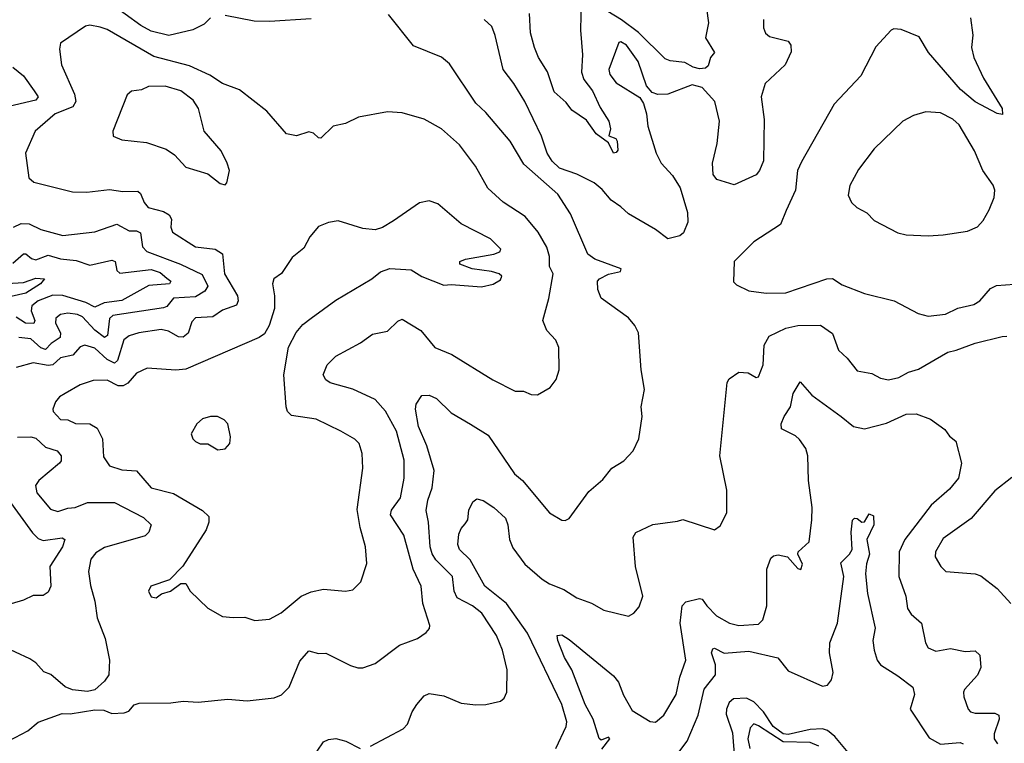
# Model space of a CAD drawing. Extents: x 1246230 to 1426786, y 660032 to 763141.
# Tile 545 of 566: x 1355590 to 1359594, y 755497 to 758438. Entities that reach past the tile are written whole.
import ezdxf

# ---------------------------------------------------------------- set-up
doc = ezdxf.new("R2010")
doc.units = 0

msp = doc.modelspace()

# ---------------------------------------------------------------- linework, layer by layer
at = {"layer": '0CON10XD'}
for points in [[(1357872.9, 758515), (1357870.6, 758395), (1357878.8, 758295), (1357874.7, 758225), (1357884.2, 758195), (1357919.3, 758149.3), (1357950.7, 758080.7), (1357985.5, 758025), (1357992.2, 757995), (1357986, 757966), (1358013.8, 757955), (1358019.6, 757945), (1358021.7, 757908.3), (1358015, 757898.1), (1358005, 757896), (1357985, 757938), (1357933.5, 757973.5), (1357895, 758030), (1357835, 758070), (1357811.7, 758101.7), (1357763.8, 758145), (1357736.2, 758226.2), (1357699.3, 758285), (1357684, 758325), (1357666.6, 758385), (1357663, 758463)], [(1356365, 758446.2), (1356339.8, 758420.2), (1356293.3, 758396.7), (1356195.8, 758374.2), (1356125, 758391.7), (1356082.2, 758415), (1355955, 758506.8)], [(1358383, 758483), (1358390.6, 758425), (1358379.2, 758365), (1358415.5, 758305), (1358399.4, 758285), (1358389.3, 758250.7), (1358378.9, 758241.1), (1358355, 758238.3), (1358329.3, 758245), (1358295, 758264.3), (1358235, 758271.3), (1358215, 758279.6), (1358105.9, 758385.9), (1358037.6, 758437.6), (1357950.5, 758490.5)], [(1356775, 758441.2), (1356605, 758431.2), (1356542.7, 758432.7), (1356425, 758455.8)], [(1357485.4, 755654.6), (1357545, 755668.6), (1357559.6, 755680.4), (1357571.1, 755705), (1357572.1, 755795), (1357553.5, 755875), (1357528.2, 755935), (1357468.8, 756025), (1357431.5, 756055), (1357368.3, 756088.3), (1357357.2, 756115), (1357350, 756175), (1357282, 756242), (1357266.6, 756266.6), (1357258.8, 756295), (1357252.8, 756395), (1357243, 756443), (1357249.7, 756485), (1357267.2, 756535), (1357274.7, 756605), (1357245.2, 756705.2), (1357211.6, 756785), (1357199.4, 756855), (1357202, 756875), (1357225, 756910), (1357255, 756912), (1357285, 756897.8), (1357345, 756840), (1357423.3, 756793.3), (1357495, 756749.4), (1357602.2, 756592.2), (1357634.7, 756564.7), (1357745, 756434), (1357795, 756404), (1357807.7, 756402.3), (1357825, 756410), (1357905, 756520.8), (1357961.4, 756568.6), (1357998, 756615), (1358046.2, 756645), (1358084, 756685), (1358107.5, 756735), (1358121.4, 756825), (1358117.5, 756865), (1358131.2, 756935), (1358116.7, 757015), (1358105.7, 757165.7), (1358092, 757195), (1358065.7, 757225.7), (1357955, 757306.7), (1357941.2, 757341.2), (1357940, 757375), (1357947.1, 757385), (1357985, 757404.1), (1358033.3, 757415), (1358036, 757426), (1357928.6, 757465), (1357900.6, 757485), (1357829.5, 757649.5), (1357778.3, 757728.3), (1357640.4, 757850.4), (1357584.8, 757944.8), (1357485, 758061.1), (1357445, 758099.2), (1357338.3, 758258.3), (1357305, 758285.8), (1357191.4, 758331.4), (1357089.7, 758459.7)], [(1358615, 758438.8), (1358614.2, 758405), (1358623.2, 758383.2), (1358639.7, 758369.7), (1358715, 758350.8), (1358725.7, 758335), (1358727, 758307), (1358702.2, 758255), (1358621.1, 758178.9), (1358605.5, 758125), (1358617.2, 758032.8), (1358614.4, 757865), (1358598.6, 757825), (1358585, 757807.5), (1358495, 757767.5), (1358425, 757788.8), (1358409.5, 757809.5), (1358406.9, 757855), (1358426.9, 757935), (1358436.2, 758025), (1358416.6, 758105), (1358365, 758162.9), (1358325, 758173.3), (1358225, 758135.4), (1358185, 758133.8), (1358161.5, 758141.5), (1358138.8, 758168.8), (1358105, 758267.8), (1358057.5, 758335), (1358035, 758347.8), (1358026.7, 758345), (1357985.6, 758235.6), (1357989.2, 758215), (1358015, 758182.1), (1358111.5, 758121.5), (1358127, 758097), (1358138.8, 758055), (1358144.7, 758005), (1358177.8, 757895), (1358198.6, 757855), (1358244.4, 757804.4), (1358276, 757755), (1358305.8, 757655), (1358307.5, 757615), (1358288.8, 757571.2), (1358275, 757560), (1358225, 757547.5), (1358175.5, 757585.5), (1358065, 757648.8), (1358035, 757678), (1357995, 757704.4), (1357958, 757748), (1357925.4, 757775), (1357855, 757810.5), (1357785.4, 757835), (1357755, 757863.1), (1357735.3, 757895), (1357712, 757965), (1357644.6, 758105), (1357599.1, 758179.1), (1357555.3, 758235.3), (1357523.6, 758373.6), (1357510.4, 758410.4), (1357478.3, 758438.3)], [(1359456.5, 758445), (1359465.4, 758375), (1359460.8, 758325), (1359469.5, 758285), (1359510, 758200), (1359585, 758077.5), (1359586.7, 758053.3), (1359565, 758056.2), (1359475, 758104.7), (1359415.4, 758155), (1359285.9, 758305), (1359248.3, 758368.3), (1359175, 758398), (1359145, 758401.2), (1359133.3, 758395), (1359072, 758328), (1359010.3, 758209.7), (1358902.5, 758095), (1358769.1, 757860.9), (1358753.6, 757825), (1358744.3, 757745.7), (1358707.1, 757662.9), (1358684.3, 757605), (1358575.3, 757534.7), (1358495.8, 757455), (1358492.9, 757372.9), (1358505, 757360), (1358555, 757336.2), (1358625, 757327.1), (1358705, 757328.1), (1358872, 757385), (1358895, 757386.7), (1358935, 757360.9), (1359025, 757324.5), (1359145.5, 757295.5), (1359243.2, 757243.2), (1359285, 757232.9), (1359355, 757240.5), (1359404.6, 757265.4), (1359469.5, 757280.5), (1359495, 757295.6), (1359538.5, 757345), (1359562.1, 757357.9), (1359635, 757363.2)], [(1355545, 755506.2), (1355623.2, 755546.8), (1355665, 755582), (1355762.7, 755617.3), (1355795, 755616), (1355895, 755632.5), (1355931.7, 755631.7), (1355965, 755617.5), (1356015, 755620), (1356033, 755627), (1356055, 755652.5), (1356075, 755660), (1356205, 755661.2), (1356255, 755668), (1356315, 755664.2), (1356435.6, 755675.6), (1356515, 755669.4), (1356625, 755681.4), (1356655, 755693.3), (1356685, 755724.3), (1356729.1, 755830.9), (1356765, 755872.9), (1356805, 755861.4), (1356835, 755862.5), (1356935, 755813.3), (1356965, 755803.1), (1356985, 755803.1), (1357035, 755820.6), (1357134, 755895), (1357207.2, 755922.8), (1357242.9, 755947.1), (1357257, 755963), (1357257.5, 755975), (1357229.1, 756065), (1357221.8, 756135), (1357189.6, 756205), (1357152.4, 756342.4), (1357097.2, 756425), (1357101.5, 756445), (1357138.9, 756495), (1357153.8, 756575), (1357153, 756647), (1357121.9, 756765), (1357077.2, 756847.2), (1357035, 756894.6), (1356945, 756936.8), (1356851.8, 756961.8), (1356834.1, 756974.1), (1356824.4, 756995), (1356840.8, 757035), (1356875, 757070), (1356975.9, 757124.1), (1357025, 757160), (1357085, 757172.5), (1357127.7, 757212.3), (1357145, 757220.9), (1357220.6, 757175), (1357278, 757105), (1357347.7, 757077.7), (1357514.5, 756974.5), (1357605, 756928.6), (1357638.3, 756928.3), (1357670, 756915), (1357695, 756913.3), (1357747.3, 756942.7), (1357772, 756975), (1357784.3, 757015), (1357782, 757105), (1357770, 757135), (1357732.9, 757175), (1357716.9, 757215), (1357742.1, 757305), (1357759.1, 757405), (1357744.3, 757435), (1357744.6, 757475), (1357733.2, 757513.2), (1357698.8, 757575), (1357645, 757637.5), (1357556.5, 757696.5), (1357493.1, 757753.1), (1357442.8, 757842.8), (1357378.9, 757928.9), (1357305, 757994.4), (1357235, 758033.1), (1357145, 758060), (1357085, 758064.2), (1356967.7, 758042.3), (1356915, 758015.8), (1356864.5, 758005.5), (1356815, 757957.1), (1356805, 757957.5), (1356785, 757977.1), (1356765, 757982.9), (1356715, 757965.8), (1356675, 757974), (1356595, 758066), (1356483.4, 758153.4), (1356415, 758178.1), (1356362.4, 758212.4), (1356280.4, 758250.4), (1356135, 758288.9), (1355945, 758398.2), (1355917.1, 758407.1), (1355875, 758416.2), (1355857.9, 758412.1), (1355755, 758343.3), (1355751.7, 758318.3), (1355759.1, 758255), (1355812.4, 758135), (1355817.6, 758105), (1355805.9, 758084.1), (1355734.4, 758055), (1355652.2, 757985), (1355613.8, 757895), (1355626.2, 757795), (1355647.1, 757777.1), (1355805, 757738.9), (1355863.2, 757736.8), (1355955, 757747.3), (1356009.1, 757739.1), (1356070.5, 757740.5), (1356081.6, 757731.6), (1356096, 757695), (1356112.5, 757675), (1356175, 757658.2), (1356198.2, 757645), (1356207, 757627), (1356204.6, 757594.6), (1356210.6, 757575), (1356305, 757514.7), (1356385, 757504.7), (1356415, 757486.9), (1356422.6, 757405), (1356475.4, 757315), (1356478.5, 757295), (1356471.8, 757278.2), (1356415, 757257.1), (1356375, 757230.6), (1356304.4, 757225.6), (1356290.3, 757209.7), (1356275, 757164.5), (1356255, 757147.2), (1356235, 757148.8), (1356195, 757171.8), (1356165, 757178.2), (1356074.8, 757165.2), (1356035, 757153.2), (1356013.7, 757136.3), (1355986.9, 757053.1), (1355975, 757042), (1355945, 757057.1), (1355895, 757103.3), (1355855, 757114.7), (1355835, 757108.5), (1355805.7, 757074.3), (1355755, 757063.8), (1355724.9, 757035.1), (1355705, 757032.3), (1355645, 757042.6), (1355575.4, 757024.6)], [(1355562.2, 758245), (1355605, 758210), (1355648.4, 758148.4), (1355665.4, 758125), (1355655, 758110.6), (1355545, 758085.2)], [(1356425, 757767.5), (1356432.5, 757775), (1356442.5, 757825), (1356434, 757855), (1356408.6, 757905), (1356340, 757985), (1356316.8, 758076.8), (1356295, 758110.9), (1356245, 758148.9), (1356181.7, 758168.3), (1356113.8, 758166.2), (1356085, 758152.9), (1356045, 758147.1), (1356027.1, 758132.9), (1355968, 757985), (1355970, 757965), (1356005, 757950), (1356105, 757938.5), (1356185, 757911.4), (1356219.3, 757889.3), (1356265, 757838.8), (1356355, 757811.2), (1356405, 757772.5), (1356425, 757767.5)], [(1359285, 757560), (1359345, 757564), (1359445, 757578), (1359485, 757596.2), (1359508.7, 757621.3), (1359532.5, 757665), (1359552.5, 757715), (1359556, 757745), (1359548.8, 757765), (1359506.9, 757825), (1359473.3, 757905), (1359410.9, 758010.9), (1359385, 758033.1), (1359335, 758060), (1359275, 758064.2), (1359225, 758049.2), (1359181.2, 758025), (1359065, 757912.5), (1359001.4, 757828.6), (1358965.6, 757764.4), (1358959.2, 757725), (1358972, 757695), (1358993.8, 757675), (1359035, 757652.5), (1359065, 757622), (1359161.2, 757571.2), (1359195, 757564), (1359285, 757560)], [(1356546.4, 755996.4), (1356605, 756001.2), (1356652.6, 756027.4), (1356735, 756094.5), (1356775, 756112.5), (1356825, 756123.1), (1356915, 756115.6), (1356945, 756120), (1356977.4, 756152.6), (1357001.9, 756228.1), (1356996.5, 756295), (1356975, 756373.3), (1356962.7, 756447.3), (1356985.5, 756615.5), (1356982.5, 756675), (1356970, 756715), (1356952.4, 756732.4), (1356895.9, 756765.9), (1356795, 756813.8), (1356695, 756829.3), (1356679.2, 756845), (1356674, 756864), (1356664.5, 756995), (1356683, 757107), (1356713.6, 757166.4), (1356741.1, 757198.9), (1356774.6, 757225.4), (1356875, 757297.5), (1357021.2, 757385), (1357056.4, 757413.6), (1357095, 757426.2), (1357181.2, 757421.2), (1357225, 757394.3), (1357315, 757358.6), (1357345, 757361.4), (1357468.3, 757351.7), (1357515, 757362.5), (1357545, 757381.2), (1357550.8, 757395), (1357540, 757405), (1357508.8, 757415), (1357430, 757425), (1357380, 757445), (1357380, 757455), (1357403.3, 757465), (1357518, 757485), (1357542.9, 757495), (1357547.1, 757505), (1357505, 757546.9), (1357385, 757608.6), (1357289.7, 757689.7), (1357255, 757702), (1357215, 757693.8), (1357109.3, 757620.7), (1357065, 757593.3), (1357035, 757583.8), (1356985, 757590), (1356885, 757620), (1356845, 757614), (1356805, 757597.5), (1356770, 757555), (1356745, 757510), (1356698.3, 757471.7), (1356655, 757406.7), (1356623.3, 757385), (1356618, 757365), (1356626.5, 757315), (1356626.3, 757263.6), (1356604.5, 757195), (1356585, 757161.4), (1356564, 757146), (1356265, 757017.8), (1356225, 757013.2), (1356108.3, 757021.7), (1356065, 757001.8), (1356028.8, 756961.2), (1356010.7, 756949.3), (1355990.2, 756950.2), (1355945, 756972.9), (1355888.9, 756971.1), (1355835, 756954.3), (1355775, 756919.2), (1355752, 756905), (1355735.8, 756885), (1355723.8, 756855), (1355726.2, 756845), (1355755, 756813.3), (1355785, 756812.2), (1355816.9, 756796.9), (1355875, 756795.9), (1355905, 756777.7), (1355926.9, 756735), (1355930.7, 756660.7), (1355954.4, 756624.4), (1356005, 756608.9), (1356065, 756604.4), (1356124.2, 756535), (1356215, 756511.8), (1356332.9, 756442.9), (1356358.7, 756418.7), (1356359.1, 756395), (1356347.7, 756365), (1356253.5, 756216.5), (1356198.3, 756161.7), (1356122.5, 756135), (1356113.3, 756115), (1356125, 756092.5), (1356145, 756087.5), (1356166.4, 756103.6), (1356202.5, 756115), (1356245, 756146.7), (1356265, 756146.7), (1356283.3, 756115), (1356355, 756045.7), (1356415, 756011.9), (1356457.7, 756007.7), (1356505, 756010), (1356546.4, 755996.4)], [(1355565, 757595.4), (1355595, 757610), (1355628.5, 757608.5), (1355675, 757584.7), (1355765, 757561.2), (1355895, 757575.9), (1355985, 757606.7), (1356035, 757580), (1356065, 757579.7), (1356081.2, 757571.2), (1356089.6, 757515), (1356106.2, 757496.2), (1356243.7, 757443.7), (1356332.2, 757402.2), (1356355.3, 757355), (1356342.2, 757335), (1356305, 757311.1), (1356215, 757305.6), (1356187.5, 757272.5), (1356175, 757266.9), (1355967.8, 757235), (1355955, 757223.1), (1355946.3, 757155), (1355935, 757145.8), (1355895, 757176.5), (1355845, 757230.7), (1355825, 757239.8), (1355785, 757245.2), (1355755, 757239.6), (1355737.3, 757225), (1355734.7, 757205), (1355755.5, 757165.5), (1355754.4, 757145.6), (1355718, 757122), (1355695, 757097.6), (1355675, 757104), (1355635, 757141), (1355585.7, 757145.7)], [(1355562.1, 757447.9), (1355605, 757486.2), (1355615, 757486.4), (1355637.7, 757467.7), (1355655, 757462.4), (1355705, 757481.4), (1355755, 757465.7), (1355819.9, 757459.9), (1355875, 757440), (1355965, 757461.1), (1355978, 757455), (1355985, 757418.6), (1355997.6, 757407.6), (1356125, 757423.3), (1356160.3, 757410.3), (1356187.7, 757387.7), (1356204.5, 757375), (1356198.6, 757365), (1356115, 757357.8), (1356005, 757296.5), (1355933.3, 757286.7), (1355895, 757269.5), (1355858.6, 757288.6), (1355765, 757316.3), (1355725, 757319), (1355665, 757295.5), (1355639.1, 757275), (1355636.6, 757255), (1355651.8, 757215), (1355646.9, 757203.1), (1355612.7, 757205), (1355575, 757229.4)], [(1355493, 757363), (1355605, 757370.3), (1355655, 757386.9), (1355691.2, 757385), (1355674.6, 757365), (1355615, 757326.5), (1355525, 757306.4)], [(1357770.6, 755475), (1357812.5, 755565), (1357815.4, 755584.6), (1357795, 755654.3), (1357654.8, 755945), (1357569.4, 756065), (1357481.8, 756135), (1357422.4, 756242.4), (1357378.2, 756285), (1357372.1, 756305), (1357375, 756346.7), (1357385, 756370), (1357401.5, 756388.5), (1357412.5, 756405), (1357415.7, 756445), (1357432.1, 756477.9), (1357449.3, 756490.7), (1357475, 756484.2), (1357518, 756455), (1357565, 756412), (1357574.6, 756384.6), (1357581.1, 756325), (1357595, 756291.9), (1357644.6, 756225), (1357715, 756164.5), (1357745, 756145.5), (1357802.4, 756122.4), (1357855, 756087.8), (1357915, 756065.7), (1357965, 756037.5), (1358065, 756014), (1358086.7, 756025), (1358108.8, 756051.2), (1358124, 756095), (1358094.5, 756215), (1358084.2, 756335), (1358095, 756354), (1358165, 756386.5), (1358265, 756399.2), (1358287, 756407), (1358416.1, 756363.9), (1358438.8, 756381.2), (1358465, 756433.3), (1358465.5, 756525), (1358437.1, 756665), (1358467, 756963), (1358475, 756978.8), (1358515, 757006), (1358552.3, 757002.3), (1358585, 756984), (1358595, 756986.7), (1358612.9, 757035), (1358617.1, 757115), (1358638.1, 757151.9), (1358705.3, 757184.7), (1358755, 757194.6), (1358846.6, 757196.6), (1358895, 757162.5), (1358920, 757095), (1358955, 757062), (1358995, 757010.8), (1359055, 757000), (1359090.4, 756980.4), (1359123.7, 756973.7), (1359165, 756983.8), (1359205, 757005.3), (1359245, 757018), (1359365, 757086.1), (1359398, 757095), (1359475, 757123.2), (1359585, 757150), (1359605, 757151.4)], [(1357956.7, 755473.3), (1357990, 755515), (1357985, 755522), (1357955, 755509.4), (1357946, 755516), (1357922, 755595), (1357889.3, 755655), (1357834.8, 755794.8), (1357805, 755845.8), (1357778.2, 755915), (1357776.2, 755935), (1357795, 755937.8), (1357825, 755918.8), (1358005, 755771.4), (1358024.4, 755745), (1358045, 755692.5), (1358080.4, 755630.4), (1358153.3, 755585), (1358175, 755583.1), (1358209.2, 755610.8), (1358258.9, 755695), (1358274.6, 755765.4), (1358299.2, 755835), (1358275.7, 755985), (1358284.2, 756055.8), (1358298.3, 756071.7), (1358355, 756085.6), (1358365, 756083.1), (1358384.6, 756055), (1358423.8, 756015), (1358476, 755985), (1358515, 755976), (1358595, 755981.1), (1358611.7, 755998.3), (1358628.8, 756055), (1358628.1, 756205), (1358645, 756248.8), (1358655, 756259.2), (1358675, 756262.9), (1358712.5, 756255), (1358755, 756206.7), (1358766.2, 756203.8), (1358773.8, 756225), (1358754, 756265), (1358755.6, 756275), (1358800.3, 756315), (1358811.3, 756405), (1358812.7, 756455), (1358797.8, 756565), (1358795.3, 756665), (1358786.2, 756695), (1358761.2, 756731.2), (1358745, 756747.1), (1358688.1, 756775), (1358686.9, 756795), (1358698.1, 756825), (1358724.6, 756865), (1358735, 756918.8), (1358763.5, 756966.5), (1358811.4, 756911.4), (1358930, 756825)], [(1358930, 756825), (1358981.2, 756785), (1359025, 756775.5), (1359115, 756798.5), (1359195, 756834), (1359235, 756836.2), (1359294.1, 756814.1), (1359352.7, 756772.7), (1359371.2, 756745), (1359397.5, 756725), (1359420, 756635), (1359408.2, 756575), (1359370.9, 756529.1), (1359297.1, 756465), (1359189.3, 756325), (1359166.3, 756275), (1359164.7, 756175), (1359192.9, 756095), (1359200, 756045), (1359215, 756021.9), (1359257.9, 755985), (1359273.1, 755905), (1359284.6, 755884.6), (1359315, 755870.9), (1359375, 755882.7), (1359435, 755869.4), (1359475, 755872.9), (1359494.3, 755855), (1359498.1, 755805), (1359485, 755774.3), (1359432.5, 755715), (1359427.5, 755705), (1359430, 755685), (1359447.5, 755635), (1359456.2, 755625), (1359475, 755619.1), (1359555, 755619.6), (1359571.5, 755611.5), (1359573.8, 755595), (1359553.3, 755535), (1359553.2, 755515), (1359566.4, 755495)], [(1356395, 756690), (1356425, 756694.2), (1356444, 756715), (1356447, 756743), (1356435.8, 756795), (1356421.3, 756811.3), (1356394.5, 756824.5), (1356365, 756825.5), (1356333.3, 756815), (1356310, 756795), (1356287.5, 756755), (1356293.3, 756735), (1356305, 756723.3), (1356324.1, 756714.1), (1356355, 756714.5), (1356395, 756690)], [(1355581.3, 756741.3), (1355635, 756743), (1355655, 756737.6), (1355695, 756701.1), (1355741.9, 756685), (1355758.5, 756665), (1355758.9, 756645), (1355752, 756635), (1355667.5, 756565), (1355654.5, 756545), (1355659.5, 756515), (1355715, 756448.2), (1355745, 756439.1), (1355785, 756452.5), (1355815, 756454.7), (1355865, 756475.8), (1355975, 756475.9), (1356092.9, 756415), (1356124.2, 756385), (1356114.2, 756355), (1356099.5, 756340.5), (1355935, 756293.1), (1355898.8, 756271.2), (1355879.5, 756245), (1355869.3, 756195), (1355877.9, 756137.9), (1355895.4, 756075), (1355905, 756006.7), (1355937, 755923), (1355954.3, 755835), (1355952.5, 755775), (1355935, 755748.6), (1355895.6, 755714.4), (1355865, 755707.1), (1355805, 755714.2), (1355775, 755725.8), (1355715.8, 755775.8), (1355687.7, 755787.7), (1355655, 755823.8), (1355630.3, 755840.3), (1355514.7, 755894.7)], [(1359625, 756577.3), (1359555, 756522.5), (1359459.2, 756410.8), (1359345, 756328.6), (1359314.5, 756275), (1359312.7, 756255), (1359335.6, 756215), (1359356.7, 756195), (1359475, 756185.6), (1359498, 756178), (1359565.4, 756125.4), (1359620.8, 756065)], [(1355540.9, 756490.9), (1355641.9, 756351.9), (1355665, 756329.6), (1355685, 756321.1), (1355761.9, 756331.9), (1355772.9, 756325), (1355763.4, 756295), (1355712.4, 756215), (1355716.1, 756135), (1355705, 756111.4), (1355685, 756097.5), (1355645, 756097.5), (1355605, 756078.2), (1355555, 756064.1)], [(1358266.1, 755455), (1358304.1, 755505), (1358349, 755611), (1358372.8, 755717.2), (1358418.9, 755775), (1358419.5, 755815), (1358402.9, 755865), (1358409.1, 755880.9), (1358415, 755883.1), (1358455, 755863.5), (1358555, 755871.6), (1358673.6, 755843.6), (1358715, 755790.9), (1358855, 755728.5), (1358875, 755732.5), (1358890.8, 755755), (1358897.6, 755785), (1358883.8, 755865), (1358884.2, 755905), (1358915.6, 755985), (1358941.5, 756175), (1358929.3, 756230.7), (1358964.2, 756265), (1358975.6, 756285), (1358971.8, 756355), (1358976.7, 756403.3), (1358985, 756412), (1358995, 756410.8), (1359015, 756396.2), (1359025, 756396.7), (1359045, 756428.8), (1359062, 756422), (1359062.9, 756385), (1359035.6, 756325), (1359045.5, 756265), (1359033.4, 756226.6), (1359030, 756185), (1359037.5, 756105), (1359068.8, 755965), (1359060, 755915), (1359064.6, 755875), (1359077.1, 755835), (1359090.6, 755815), (1359161.6, 755771.6), (1359221.4, 755725), (1359228.9, 755695), (1359210.9, 755635), (1359288.7, 755518.7), (1359335, 755492.7), (1359415, 755500.3), (1359427.3, 755495)], [(1357016.2, 755485), (1357148.6, 755555), (1357166.7, 755575), (1357185.5, 755625), (1357204.4, 755655), (1357235, 755690), (1357255, 755699.1), (1357315, 755689.6), (1357385, 755660), (1357445, 755652.7), (1357485.4, 755654.6)], [(1358986.5, 755426.5), (1358904.9, 755524.9), (1358875, 755548.9), (1358855, 755555.5), (1358805, 755552.4), (1358715, 755532.1), (1358695, 755535.8), (1358654.4, 755565), (1358615.1, 755625.1), (1358575.6, 755665.6), (1358545, 755679.8), (1358492.8, 755677.2), (1358475, 755662.1), (1358463.7, 755635), (1358463.1, 755615), (1358488.9, 755538.9), (1358496.6, 755435)], [(1358840.4, 755485), (1358805, 755499.5), (1358695, 755502), (1358595, 755567.8), (1358575, 755575.3), (1358560.5, 755559.5), (1358550.8, 755515), (1358559.1, 755475)], [(1356800, 755465), (1356825, 755502.5), (1356845, 755512.5), (1356875, 755516.2), (1356915.7, 755505.7), (1356975, 755475.8)]]:
    msp.add_lwpolyline(points, dxfattribs=at)

doc.saveas('drawing.dxf')
